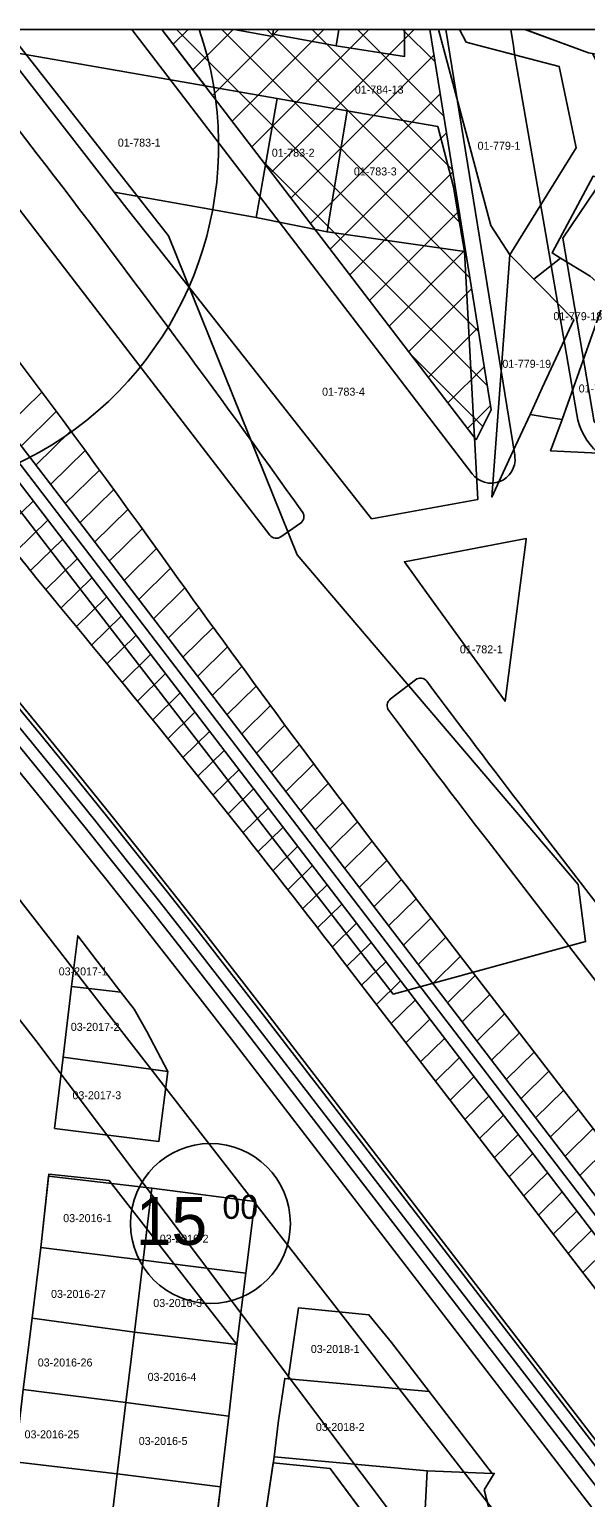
# Model space of a CAD drawing. Extents: x 413946 to 415528, y 4453939 to 4454944.
# Drawn here: x 414464.9 to 414534.5, y 4454760.5 to 4454944 of the extents above; entities that cross this region are included whole.
import ezdxf

# ---------------------------------------------------------------- set-up
doc = ezdxf.new("R2010")
doc.units = 0
for name, color, linetype in [('0_KADASTRO', 7, 'Continuous'), ('0_ÇERÇEVE', 7, 'Continuous'), ('Level 11', 7, 'Continuous'), ('Level 27', 7, 'Continuous'), ('Level 28', 7, 'Continuous'), ('Level 29', 7, 'Continuous'), ('Level 34', 7, 'Continuous'), ('Level 53', 7, 'Continuous'), ('Level 54', 7, 'Continuous'), ('Level 58', 7, 'Continuous'), ('Level 62', 7, 'Continuous'), ('SEMBOL', 7, 'Continuous')]:
    doc.layers.add(name, color=color, linetype=linetype)

msp = doc.modelspace()

# ---------------------------------------------------------------- linework, layer by layer
at = {"layer": '0_KADASTRO'}
for p, q in [((414481.51, 4454943.96), (414486.92, 4454936.89)), ((414495.32, 4454943.07), (414490.55, 4454943.96)), ((414495.37, 4454943.36), (414495.32, 4454943.07)), ((414503.29, 4454941.91), (414495.37, 4454943.36)), ((414522.7, 4454896.4), (414515, 4454943.96)), ((414486.92, 4454936.89), (414489.5, 4454936.44)), ((414489.5, 4454936.44), (414495.92, 4454935.31)), ((414495.92, 4454935.31), (414504.68, 4454933.77)), ((414504.68, 4454933.77), (414502.67, 4454921.74)), ((414516.04, 4454931.82), (414504.68, 4454933.77)), ((414504.68, 4454933.77), (414516.04, 4454931.82)), ((414517.96, 4454924.27), (414516.04, 4454931.82)), ((414516.04, 4454931.82), (414517.96, 4454924.27)), ((414486.81, 4454921.62), (414475.53, 4454923.61)), ((414475.53, 4454923.61), (414477.14, 4454921.57)), ((414518.49, 4454921.23), (414517.96, 4454924.27)), ((414517.96, 4454924.27), (414518.49, 4454921.23)), ((414477.14, 4454921.57), (414480.98, 4454916.69)), ((414493.31, 4454920.46), (414486.81, 4454921.62)), ((414502.67, 4454921.74), (414502.51, 4454920.76)), ((414502.16, 4454918.64), (414493.31, 4454920.46)), ((414502.51, 4454920.76), (414502.16, 4454918.64)), ((414519.34, 4454916.2), (414518.49, 4454921.23)), ((414518.49, 4454921.23), (414519.34, 4454916.2)), ((414502.16, 4454918.64), (414512.07, 4454917.23)), ((414512.07, 4454917.23), (414502.16, 4454918.64)), ((414480.98, 4454916.69), (414506.05, 4454884.92)), ((414512.07, 4454917.23), (414519.34, 4454916.2)), ((414519.34, 4454916.2), (414512.07, 4454917.23)), ((414520.6, 4454892.96), (414519.34, 4454916.2)), ((414519.34, 4454916.2), (414520.6, 4454892.96)), ((414520.82, 4454892.67), (414522.7, 4454896.4)), ((414521.01, 4454885.19), (414520.6, 4454892.96)), ((414520.6, 4454892.96), (414520.82, 4454892.67)), ((414506.05, 4454884.92), (414507.73, 4454882.78)), ((414507.73, 4454882.78), (414521.01, 4454885.19))]:
    msp.add_line(p, q, dxfattribs=at)
for points in [[(414490.55, 4454943.96), (414481.51, 4454943.96)], [(414490.55, 4454943.96), (414495.47, 4454943.96)], [(414495.47, 4454943.96), (414495.37, 4454943.36), (414495.32, 4454943.07), (414490.55, 4454943.96)], [(414503.63, 4454943.96), (414503.29, 4454941.91), (414495.37, 4454943.36), (414495.47, 4454943.96)], [(414495.47, 4454943.96), (414503.63, 4454943.96)], [(414511.85, 4454943.96), (414511.86, 4454940.58), (414503.29, 4454941.91), (414503.63, 4454943.96)], [(414511.85, 4454943.96), (414511.86, 4454940.58), (414503.29, 4454941.91)], [(414503.63, 4454943.96), (414511.85, 4454943.96)], [(414515, 4454943.96), (414511.85, 4454943.96)], [(414516.11, 4454943.96), (414518.74, 4454943.96)], [(414518.74, 4454943.96), (414519.58, 4454942.36), (414521, 4454941.99), (414531.19, 4454939.33), (414532.6, 4454932.57), (414533.31, 4454929.17), (414528.27, 4454921.04), (414525.02, 4454915.79), (414522.65, 4454919.46), (414516.11, 4454943.96)], [(414526.89, 4454943.96), (414539.45, 4454943.96)], [(414539.45, 4454943.96), (414539.43, 4454943.83), (414538.91, 4454940.29), (414535.36, 4454940.92), (414534.87, 4454941.01), (414526.89, 4454943.96)]]:
    msp.add_lwpolyline(points, dxfattribs=at)
for points in [[(414461.83, 4454941.29), (414465.14, 4454940.71), (414471.37, 4454939.62), (414486.92, 4454936.89), (414489.5, 4454936.44), (414495.92, 4454935.31), (414493.67, 4454922.51), (414493.31, 4454920.46), (414486.81, 4454921.62), (414475.53, 4454923.61)], [(414493.31, 4454920.46), (414493.67, 4454922.51), (414495.92, 4454935.31), (414504.68, 4454933.77), (414502.67, 4454921.74), (414502.51, 4454920.76), (414502.16, 4454918.64)], [(414531.35, 4454915.37), (414530.32, 4454916.01), (414535.45, 4454925.61), (414537.67, 4454925.1), (414546.69, 4454923.17), (414546.51, 4454922.21), (414544.36, 4454910.83), (414543.82, 4454908.01), (414539.35, 4454910.17), (414538.54, 4454910.56), (414537.23, 4454911.19), (414535.08, 4454913.12)], [(414525.02, 4454915.79), (414528.04, 4454912.73), (414529.39, 4454911.36), (414530.83, 4454909.9), (414533.03, 4454907.67), (414529.09, 4454899.15), (414527.55, 4454895.82), (414525.17, 4454890.67), (414522.78, 4454885.5)], [(414527.55, 4454895.82), (414529.09, 4454899.15), (414533.03, 4454907.67), (414530.83, 4454909.9), (414529.39, 4454911.36), (414528.04, 4454912.73), (414531.35, 4454915.37), (414535.08, 4454913.12), (414537.23, 4454911.19), (414531.58, 4454895.19), (414529.82, 4454895.46)], [(414531.58, 4454895.19), (414537.23, 4454911.19), (414538.54, 4454910.56), (414539.35, 4454910.17), (414543.82, 4454908.01), (414546.51, 4454906.71), (414545.2, 4454903.73), (414541.57, 4454895.45), (414540.47, 4454893.02), (414540.41, 4454892.87), (414539.89, 4454891.7), (414539.51, 4454890.84), (414530.13, 4454891.27)], [(414526.75, 4454877.67), (414524.43, 4454859.98), (414519.74, 4454866.48), (414514.62, 4454873.57), (414511.84, 4454877.41), (414527.07, 4454880.32), (414527.03, 4454879.87)], [(414470.2, 4454824.32), (414470.98, 4454830.67), (414476.39, 4454823.62)], [(414469.15, 4454815.5), (414470.2, 4454824.32), (414476.39, 4454823.62), (414478.04, 4454821.49), (414479.61, 4454818.72), (414482.26, 4454813.72)], [(414468.07, 4454806.59), (414469.15, 4454815.5), (414482.26, 4454813.72), (414481.12, 4454804.94)], [(414466.35, 4454791.71), (414467.33, 4454800.63), (414480.26, 4454799.12), (414479.17, 4454790.13)], [(414479.17, 4454790.13), (414480.26, 4454799.12), (414493.13, 4454797.48), (414491.99, 4454788.5)], [(414465.28, 4454782.9), (414466.35, 4454791.71), (414479.17, 4454790.13), (414478.07, 4454781.11)], [(414478.07, 4454781.11), (414479.17, 4454790.13), (414491.99, 4454788.5), (414490.89, 4454779.57)], [(414497.28, 4454775.31), (414498.58, 4454784.17), (414507.39, 4454783.31), (414510.23, 4454779.82), (414514.92, 4454773.73)], [(414464.17, 4454773.96), (414465.28, 4454782.9), (414478.07, 4454781.11), (414477, 4454772.33)], [(414477, 4454772.33), (414478.07, 4454781.11), (414490.89, 4454779.57), (414489.86, 4454770.63)], [(414495.53, 4454765.54), (414496.1, 4454770.09), (414496.87, 4454775.35), (414497.28, 4454775.31), (414514.92, 4454773.73), (414522.82, 4454763.48), (414514.68, 4454763.78)], [(414463.1, 4454764.94), (414464.17, 4454773.96), (414477, 4454772.33), (414475.92, 4454763.42)], [(414475.92, 4454763.42), (414477, 4454772.33), (414489.86, 4454770.63), (414488.85, 4454761.81)], [(414494.02, 4454755.26), (414495.53, 4454765.54), (414514.68, 4454763.78), (414514.15, 4454753.38), (414510.8, 4454753.7)], [(414461.7, 4454754.08), (414463.1, 4454764.94), (414475.92, 4454763.42), (414474.61, 4454752.59)], [(414514.15, 4454753.38), (414514.68, 4454763.78), (414522.82, 4454763.48), (414523.07, 4454763.47), (414521.83, 4454761.44), (414524.23, 4454752.08), (414522.87, 4454751.64), (414522.59, 4454752.99), (414518.54, 4454751.77)], [(414473.21, 4454740.87), (414473.3, 4454741.81), (414474.61, 4454752.59), (414475.92, 4454763.42), (414488.85, 4454761.81), (414487.71, 4454752), (414487.32, 4454748.7), (414486.14, 4454739.52), (414486, 4454738.59), (414475.68, 4454740.39)]]:
    msp.add_lwpolyline(points, close=True, dxfattribs=at)
at = {"layer": '0_ÇERÇEVE'}
msp.add_lwpolyline([(413945.57, 4454943.96), (415494.14, 4454943.96), (415494.14, 4453939.48), (413945.57, 4453939.48)], close=True, dxfattribs=at)
at = {"layer": 'Level 11'}
msp.add_lwpolyline([(414462.08, 4454943.96), (414482.32, 4454918.17), (414498.42, 4454878.29), (414533.58, 4454837.1), (414534.5, 4454829.95), (414510.44, 4454823.39), (414469.93, 4454875.76), (414417.47, 4454943.96)], dxfattribs=at)
at = {"layer": 'Level 27'}
for p, q in [((414466.35, 4454791.71), (414467.36, 4454800.87)), ((414465.28, 4454782.9), (414466.35, 4454791.71)), ((414464.17, 4454773.96), (414465.28, 4454782.9)), ((414489.86, 4454770.63), (414488.85, 4454761.81)), ((414494.02, 4454755.26), (414495.42, 4454764.81)), ((414488.85, 4454761.81), (414486, 4454738.59))]:
    msp.add_line(p, q, dxfattribs=at)
at = {"layer": 'Level 28'}
msp.add_lwpolyline([(414515, 4454943.96), (414522.7, 4454896.4), (414520.82, 4454892.67)], dxfattribs=at)
at = {"layer": 'Level 29'}
for p, q in [((414467.36, 4454800.87), (414474.89, 4454800.07)), ((414474.89, 4454800.07), (414490.89, 4454779.57)), ((414490.89, 4454779.57), (414489.86, 4454770.63)), ((414495.42, 4454764.81), (414502.57, 4454764.08)), ((414502.57, 4454764.08), (414514.29, 4454748.36))]:
    msp.add_line(p, q, dxfattribs=at)
for points in [[(414520.82, 4454892.67), (414481.51, 4454943.96)], [(414539.43, 4454932.9), (414535.36, 4454940.92), (414534.87, 4454941.01), (414527.51, 4454943.73), (414527.47, 4454943.96)], [(414537.29, 4454893.25), (414535.59, 4454894.89), (414531.64, 4454917.87), (414536.68, 4454925.31)]]:
    msp.add_lwpolyline(points, dxfattribs=at)
at = {"layer": 'Level 34'}
for p, q in [((414482.93, 4454942.1), (414484.78, 4454943.96)), ((414521.11, 4454906.18), (414483.33, 4454943.96)), ((414485.38, 4454938.9), (414490.44, 4454943.96)), ((414487.84, 4454935.7), (414496.1, 4454943.96)), ((414520.02, 4454912.92), (414488.99, 4454943.96)), ((414490.29, 4454932.5), (414501.75, 4454943.96)), ((414492.75, 4454929.29), (414507.41, 4454943.96)), ((414518.93, 4454919.67), (414494.65, 4454943.96)), ((414495.2, 4454926.09), (414513.07, 4454943.96)), ((414517.84, 4454926.42), (414500.3, 4454943.96)), ((414516.74, 4454933.17), (414505.96, 4454943.96)), ((414515.65, 4454939.92), (414511.62, 4454943.96)), ((414497.66, 4454922.89), (414515.52, 4454940.75)), ((414500.11, 4454919.69), (414516.31, 4454935.88)), ((414502.57, 4454916.49), (414517.09, 4454931.01)), ((414522.21, 4454899.43), (414494.09, 4454927.54)), ((414505.02, 4454913.28), (414517.88, 4454926.15)), ((414507.48, 4454910.08), (414518.67, 4454921.28)), ((414509.93, 4454906.88), (414519.46, 4454916.41)), ((414512.38, 4454903.68), (414520.25, 4454911.54)), ((414514.84, 4454900.47), (414521.04, 4454906.67)), ((414521.65, 4454894.33), (414512.66, 4454903.32)), ((414517.29, 4454897.27), (414521.82, 4454901.8)), ((414519.75, 4454894.07), (414522.61, 4454896.93))]:
    msp.add_line(p, q, dxfattribs=at)
at = {"layer": 'Level 53'}
for p, q in [((414462.06, 4454894.27), (414466.5, 4454898.63)), ((414463.9, 4454891.87), (414468.3, 4454896.2)), ((414465.74, 4454889.47), (414470.11, 4454893.76)), ((414467.58, 4454887.08), (414471.91, 4454891.33)), ((414469.42, 4454884.68), (414473.7, 4454888.88)), ((414461.28, 4454880.97), (414465.39, 4454885)), ((414471.25, 4454882.28), (414475.49, 4454886.44)), ((414473.09, 4454879.88), (414477.27, 4454883.98)), ((414463.18, 4454878.64), (414467.23, 4454882.6)), ((414474.93, 4454877.48), (414479.05, 4454881.53)), ((414465.09, 4454876.31), (414469.07, 4454880.2)), ((414467, 4454873.97), (414470.9, 4454877.8)), ((414476.77, 4454875.08), (414480.83, 4454879.07)), ((414478.61, 4454872.68), (414482.6, 4454876.6)), ((414468.9, 4454871.64), (414472.74, 4454875.4)), ((414480.45, 4454870.28), (414484.37, 4454874.14)), ((414470.81, 4454869.31), (414474.58, 4454873)), ((414472.71, 4454866.98), (414476.42, 4454870.61)), ((414482.29, 4454867.88), (414486.15, 4454871.68)), ((414474.62, 4454864.64), (414478.26, 4454868.21)), ((414484.12, 4454865.49), (414487.93, 4454869.22)), ((414485.96, 4454863.09), (414489.72, 4454866.77)), ((414476.52, 4454862.31), (414480.1, 4454865.81)), ((414478.43, 4454859.97), (414481.93, 4454863.41)), ((414487.8, 4454860.69), (414491.5, 4454864.32)), ((414480.33, 4454857.64), (414483.77, 4454861.01)), ((414489.64, 4454858.29), (414493.3, 4454861.88)), ((414491.48, 4454855.89), (414495.1, 4454859.44)), ((414482.23, 4454855.3), (414485.61, 4454858.61)), ((414484.13, 4454852.96), (414487.45, 4454856.22)), ((414493.32, 4454853.49), (414496.9, 4454857)), ((414486.01, 4454850.6), (414489.29, 4454853.82)), ((414495.16, 4454851.09), (414498.71, 4454854.58)), ((414497, 4454848.69), (414500.52, 4454852.15)), ((414487.89, 4454848.24), (414491.13, 4454851.42)), ((414489.76, 4454845.88), (414492.97, 4454849.02)), ((414498.84, 4454846.29), (414502.33, 4454849.73)), ((414491.64, 4454843.52), (414494.8, 4454846.62)), ((414500.67, 4454843.9), (414504.15, 4454847.31)), ((414502.51, 4454841.5), (414505.98, 4454844.9)), ((414493.52, 4454841.16), (414496.64, 4454844.22)), ((414504.35, 4454839.1), (414507.81, 4454842.49)), ((414495.39, 4454838.8), (414498.48, 4454841.82)), ((414497.25, 4454836.41), (414500.32, 4454839.42)), ((414506.19, 4454836.7), (414509.64, 4454840.08)), ((414499.1, 4454834.03), (414502.16, 4454837.03)), ((414508.03, 4454834.3), (414511.48, 4454837.69)), ((414509.87, 4454831.9), (414513.32, 4454835.29)), ((414513.19, 4454835.46), (414736.41, 4454545.68)), ((414500.95, 4454831.65), (414504, 4454834.63)), ((414502.81, 4454829.26), (414505.84, 4454832.23)), ((414511.71, 4454829.5), (414515.17, 4454832.9)), ((414504.65, 4454826.87), (414507.67, 4454829.83)), ((414513.54, 4454827.1), (414517.01, 4454830.5)), ((414503.68, 4454828.13), (414726.88, 4454538.39)), ((414515.38, 4454824.7), (414518.85, 4454828.11)), ((414506.49, 4454824.48), (414509.51, 4454827.43)), ((414508.34, 4454822.08), (414511.35, 4454825.03)), ((414517.22, 4454822.3), (414520.7, 4454825.71)), ((414510.18, 4454819.69), (414513.19, 4454822.63)), ((414519.06, 4454819.91), (414522.54, 4454823.32)), ((414520.9, 4454817.51), (414524.38, 4454820.93)), ((414512.03, 4454817.29), (414515.03, 4454820.24)), ((414513.87, 4454814.9), (414516.87, 4454817.84)), ((414522.74, 4454815.11), (414526.23, 4454818.53)), ((414515.71, 4454812.51), (414518.71, 4454815.44)), ((414524.58, 4454812.71), (414528.07, 4454816.14)), ((414526.42, 4454810.31), (414529.92, 4454813.75)), ((414517.56, 4454810.12), (414520.54, 4454813.04)), ((414528.25, 4454807.91), (414531.76, 4454811.35)), ((414519.4, 4454807.72), (414522.38, 4454810.64)), ((414521.24, 4454805.33), (414524.22, 4454808.24)), ((414530.09, 4454805.51), (414533.6, 4454808.96)), ((414523.09, 4454802.94), (414526.06, 4454805.84)), ((414531.93, 4454803.11), (414535.45, 4454806.57)), ((414533.77, 4454800.71), (414537.29, 4454804.17)), ((414524.93, 4454800.54), (414527.9, 4454803.45)), ((414526.78, 4454798.15), (414529.74, 4454801.05)), ((414528.62, 4454795.75), (414531.58, 4454798.65)), ((414530.46, 4454793.36), (414533.41, 4454796.25)), ((414532.31, 4454790.97), (414535.25, 4454793.85)), ((414534.15, 4454788.57), (414537.09, 4454791.45))]:
    msp.add_line(p, q, dxfattribs=at)
for points in [[(414423.97, 4454943.96), (414424.74, 4454942.96), (414572.06, 4454750.76), (414639.34, 4454663.46), (414685.25, 4454604.44), (414748.18, 4454522.38), (414789.33, 4454468.63), (414859.79, 4454378.08), (414913.22, 4454308.55), (414942.99, 4454270.03)], [(414421.52, 4454942.22), (414422.36, 4454941.13), (414569.68, 4454748.94), (414636.96, 4454661.62), (414682.88, 4454602.6), (414745.8, 4454520.56), (414786.96, 4454466.79), (414857.41, 4454376.24), (414910.84, 4454306.72), (414940.61, 4454268.2)], [(414423.78, 4454941.75), (414570.87, 4454749.85), (414638.15, 4454662.54), (414684.06, 4454603.52), (414746.99, 4454521.47), (414788.14, 4454467.71), (414858.6, 4454377.16), (414912.03, 4454307.64), (414941.8, 4454269.12)]]:
    msp.add_lwpolyline(points, dxfattribs=at)
for centre, start, end in [((413263.74, 4454002.32), 35.65019, 38.44838), ((415628.09, 4455823.6), 216.76623, 219.56442), ((415701.51, 4455750.83), 215.65019, 217.60731), ((413315.37, 4453912.77), 37.60731, 39.56443)]:
    msp.add_arc(centre, 1500, start, end, dxfattribs=at)
at = {"layer": 'Level 54'}
for points in [[(414461.7, 4454754.08), (414463.1, 4454764.94), (414464.17, 4454773.96), (414465.28, 4454782.9), (414466.35, 4454791.71), (414467.36, 4454800.87), (414474.89, 4454800.07), (414490.89, 4454779.57), (414489.86, 4454770.63), (414488.85, 4454761.81), (414486, 4454738.59)], [(414494.02, 4454755.26), (414495.42, 4454764.81), (414502.57, 4454764.08), (414514.29, 4454748.36)]]:
    msp.add_lwpolyline(points, dxfattribs=at)
at = {"layer": 'Level 58'}
msp.add_lwpolyline([(414486.15, 4454943.96), (414402.96, 4454943.96)], dxfattribs=at)
msp.add_arc((414444.56, 4454929.47), 44.04, 160.8012, 19.1988, dxfattribs=at)
at = {"layer": 'Level 62'}
for p, q in [((414446.33, 4454943.96), (414495.02, 4454880.75)), ((414453.91, 4454943.96), (414465.92, 4454928.37)), ((414498.84, 4454882.24), (414496.38, 4454880.54)), ((414513.23, 4454862.67), (414510.07, 4454860.23)), ((414527.05, 4454846.14), (414750.3, 4454556.32)), ((414522.3, 4454842.48), (414745.54, 4454552.67)), ((414494.16, 4454820.8), (414717.34, 4454531.09)), ((414494.55, 4454821.11), (414717.74, 4454531.39)), ((414491.78, 4454818.97), (414677.11, 4454578.4)), ((414492.97, 4454819.89), (414716.16, 4454530.17)), ((414490.2, 4454817.75), (414671.82, 4454581.99))]:
    msp.add_line(p, q, dxfattribs=at)
for points in [[(414520.3, 4454888.42), (414477.73, 4454943.96)], [(414517.03, 4454943.96), (414525.64, 4454890.72)], [(414525.48, 4454941.88), (414525.16, 4454943.96)], [(414525.63, 4454940.87), (414525.48, 4454941.88)], [(414525.63, 4454940.87), (414529.53, 4454918.33)], [(414533.41, 4454895.81), (414529.53, 4454918.33)], [(414436.69, 4454870.01), (414438.28, 4454867.85), (414632.33, 4454618.11)], [(414494.55, 4454821.11), (414490.64, 4454826.16), (414486.71, 4454831.19), (414482.76, 4454836.21), (414478.79, 4454841.21), (414474.79, 4454846.2), (414470.77, 4454851.17), (414466.73, 4454856.12), (414462.68, 4454861.05)], [(414492.97, 4454819.88), (414489.06, 4454824.93), (414485.14, 4454829.96), (414481.19, 4454834.97), (414477.22, 4454839.97), (414473.23, 4454844.94), (414469.22, 4454849.91), (414465.19, 4454854.85), (414461.13, 4454859.78)], [(414494.16, 4454820.8), (414490.25, 4454825.85), (414486.32, 4454830.88), (414482.37, 4454835.9), (414478.39, 4454840.9), (414474.4, 4454845.89), (414470.38, 4454850.85), (414466.35, 4454855.8), (414462.29, 4454860.73)], [(414490.2, 4454817.75), (414486.3, 4454822.78), (414482.38, 4454827.8), (414478.45, 4454832.8), (414474.49, 4454837.78), (414470.51, 4454842.75), (414466.5, 4454847.7), (414462.48, 4454852.63), (414458.44, 4454857.55)], [(414491.78, 4454818.97), (414487.88, 4454824.01), (414483.96, 4454829.03), (414480.02, 4454834.04), (414476.05, 4454839.03), (414472.06, 4454844), (414468.06, 4454848.96), (414464.03, 4454853.9), (414459.98, 4454858.82)], [(414437.61, 4454853.57), (414465.73, 4454817.59), (414530.96, 4454730.93), (414621.16, 4454618.45)]]:
    msp.add_lwpolyline(points, dxfattribs=at)
for centre, radius, start, end in [((413263.74, 4454002.32), 1517.5, 35.50461, 37.60731), ((414541.3, 4454897.09), 8, 189.2398, 267.6242), ((414522.68, 4454890.24), 3, 217.4698, 5.434), ((414522.68, 4454890.24), 3, 5.434, 9.1948), ((414498.27, 4454883.06), 1, 304.6264, 35.5046), ((414495.81, 4454881.36), 1, 217.606, 304.6386), ((414513.84, 4454861.88), 1, 36.8142, 127.6536), ((415701.51, 4455750.83), 1482.5, 216.81424, 217.60731), ((414510.68, 4454859.44), 1, 127.6547, 216.8165), ((415701.51, 4455750.83), 1488.5, 216.8165, 217.60731)]:
    msp.add_arc(centre, radius, start, end, dxfattribs=at)
at = {"layer": 'SEMBOL'}
msp.add_circle((414487.58, 4454794.71), 10, dxfattribs=at)

# ---------------------------------------------------------------- texts
at = {"layer": '0_KADASTRO'}
for s, p in [('01-784-13', (414505.64, 4454935.93)), ('01-783-1', (414475.99, 4454929.3)), ('01-783-2', (414495.25, 4454928.04)), ('01-779-1', (414520.99, 4454928.91)), ('01-783-3', (414505.52, 4454925.7)), ('01-779-18', (414530.48, 4454907.61)), ('01-779-19', (414524.09, 4454901.66)), ('01-779-17', (414533.64, 4454898.58)), ('01-783-4', (414501.54, 4454898.17)), ('01-782-1', (414518.78, 4454865.97)), ('03-2017-1', (414468.6, 4454825.72)), ('03-2017-2', (414470.11, 4454818.79)), ('03-2017-3', (414470.32, 4454810.24)), ('03-2016-1', (414469.16, 4454794.88)), ('03-2016-2', (414481.24, 4454792.32)), ('03-2016-27', (414467.64, 4454785.41)), ('03-2016-3', (414480.43, 4454784.28)), ('03-2018-1', (414500.13, 4454778.53)), ('03-2016-26', (414465.98, 4454776.84)), ('03-2016-4', (414479.72, 4454775.04)), ('03-2018-2', (414500.76, 4454768.78)), ('03-2016-25', (414464.33, 4454767.86)), ('03-2016-5', (414478.61, 4454767.03))]:
    msp.add_text(s, height=1, dxfattribs=at).set_placement(p)
at = {"layer": 'SEMBOL'}
for s, height, p in [('15', 6, (414478.24, 4454792.03)), ('00', 3, (414489.08, 4454795.29))]:
    msp.add_text(s, height=height, dxfattribs=at).set_placement(p)

doc.saveas('drawing.dxf')
